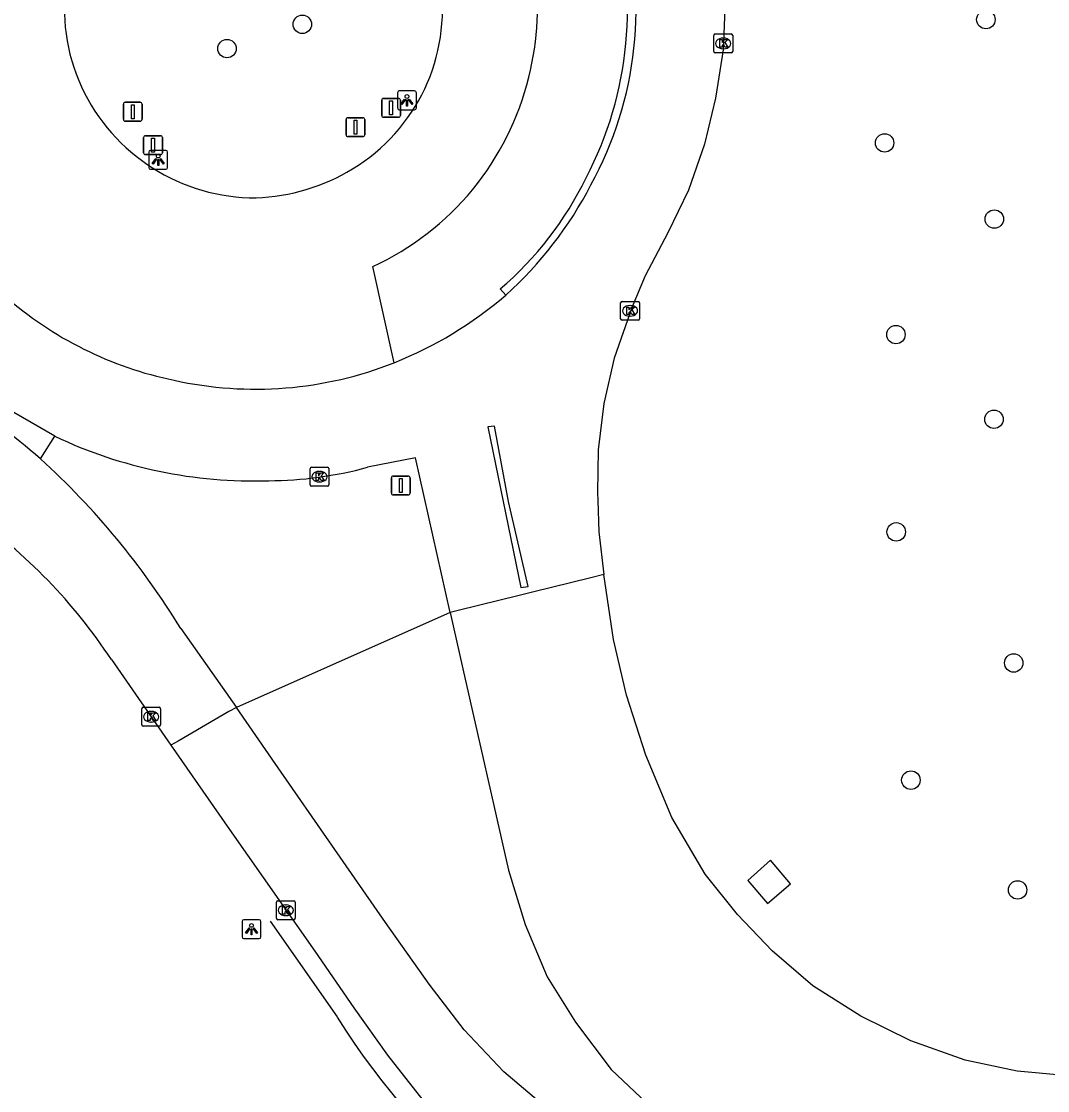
# Model space of a CAD drawing. Extents: x 156414 to 157775, y 382335 to 383765.
# Drawn here: x 157560.4 to 157614.8, y 383067.1 to 383123.7 of the extents above; entities that cross this region are included whole.
import ezdxf

# ---------------------------------------------------------------- set-up
doc = ezdxf.new("R2010")
doc.units = 0
for name, color, linetype in [('IMGEO_Berm_groen', 7, 'Continuous'), ('IMGEO_Boom', 7, 'Continuous'), ('IMGEO_Hek', 7, 'Continuous'), ('IMGEO_Kolk', 7, 'Continuous'), ('IMGEO_Lichtpunt', 7, 'Continuous'), ('IMGEO_Rijbaan_lokaal_gesloten', 7, 'Continuous'), ('IMGEO_Rijbaan_regionaal_gesloten', 7, 'Continuous'), ('IMGEO_Verkeersbordpaal', 7, 'Continuous'), ('IMGEO_Verkeerseiland_gesloten', 7, 'Continuous'), ('IMGEO_Verkeerseiland_groen', 7, 'Continuous')]:
    doc.layers.add(name, color=color, linetype=linetype)

msp = doc.modelspace()

# ---------------------------------------------------------------- linework, layer by layer
at = {"layer": 'IMGEO_Berm_groen'}
for points in [[(157583.135, 383092.394), (157571.817, 383087.367)], [(157599.945, 383076.986), (157601.151, 383078.029), (157600.103, 383079.273), (157598.897, 383078.21), (157599.945, 383076.986)]]:
    msp.add_lwpolyline(points, dxfattribs=at)
at = {"layer": 'IMGEO_Boom'}
for centre in [(157575.31, 383123.543), (157611.504, 383123.794), (157571.321, 383122.257), (157606.142, 383117.262), (157611.95, 383113.228), (157606.741, 383107.113), (157611.933, 383102.628), (157606.755, 383096.665), (157612.979, 383089.722), (157607.534, 383083.517), (157613.183, 383077.704)]:
    msp.add_circle(centre, 0.489, dxfattribs=at)
at = {"layer": 'IMGEO_Hek'}
msp.add_lwpolyline([(157573.608, 383076.047), (157577.152, 383070.976)], dxfattribs=at)
msp.add_arc((157609.655, 383091.182), 38.272, 211.8687, 288.7647, dxfattribs=at)
at = {"layer": 'IMGEO_Kolk'}
for p, q in [((157597.096, 383122.105), (157597.096, 383122.957)), ((157597.171, 383123.031), (157598.023, 383123.031)), ((157597.584, 383122.811), (157597.609, 383122.811)), ((157598.097, 383122.957), (157598.097, 383122.105)), ((157597.607, 383122.251), (157597.582, 383122.251)), ((157598.023, 383122.031), (157597.171, 383122.031)), ((157592.163, 383107.946), (157592.163, 383108.798)), ((157592.238, 383108.872), (157593.09, 383108.872)), ((157592.651, 383108.652), (157592.676, 383108.652)), ((157593.164, 383108.798), (157593.164, 383107.946)), ((157592.674, 383108.092), (157592.649, 383108.092)), ((157593.09, 383107.872), (157592.238, 383107.872)), ((157575.791, 383100.086), (157576.643, 383100.086)), ((157575.716, 383099.16), (157575.716, 383100.012)), ((157576.204, 383099.866), (157576.229, 383099.866)), ((157576.717, 383100.012), (157576.717, 383099.16)), ((157576.643, 383099.086), (157575.791, 383099.086)), ((157576.227, 383099.306), (157576.202, 383099.306)), ((157566.807, 383086.45), (157566.807, 383087.302)), ((157566.882, 383087.376), (157567.734, 383087.376)), ((157567.295, 383087.156), (157567.32, 383087.156)), ((157567.808, 383087.302), (157567.808, 383086.45)), ((157567.318, 383086.596), (157567.293, 383086.596)), ((157567.734, 383086.376), (157566.882, 383086.376)), ((157573.937, 383076.201), (157573.937, 383077.053)), ((157574.012, 383077.127), (157574.864, 383077.127)), ((157574.425, 383076.907), (157574.45, 383076.907)), ((157574.938, 383077.053), (157574.938, 383076.201)), ((157574.448, 383076.347), (157574.423, 383076.347)), ((157574.864, 383076.127), (157574.012, 383076.127))]:
    msp.add_line(p, q, dxfattribs=at)
for points in [[(157597.096, 383122.105), (157597.096, 383122.957)], [(157597.171, 383123.031), (157598.023, 383123.031)], [(157597.417, 383122.731), (157597.54, 383122.731), (157597.54, 383122.58), (157597.67, 383122.731), (157597.834, 383122.731), (157597.688, 383122.58), (157597.841, 383122.331), (157597.689, 383122.331), (157597.604, 383122.495), (157597.54, 383122.428), (157597.54, 383122.331), (157597.417, 383122.331), (157597.417, 383122.731)], [(157598.097, 383122.957), (157598.097, 383122.105)], [(157598.023, 383122.031), (157597.171, 383122.031)], [(157592.163, 383107.946), (157592.163, 383108.798)], [(157592.238, 383108.872), (157593.09, 383108.872)], [(157592.484, 383108.572), (157592.607, 383108.572), (157592.607, 383108.421), (157592.737, 383108.572), (157592.901, 383108.572), (157592.755, 383108.421), (157592.908, 383108.172), (157592.756, 383108.172), (157592.671, 383108.336), (157592.607, 383108.269), (157592.607, 383108.172), (157592.484, 383108.172), (157592.484, 383108.572)], [(157593.164, 383108.798), (157593.164, 383107.946)], [(157593.09, 383107.872), (157592.238, 383107.872)], [(157575.791, 383100.086), (157576.643, 383100.086)], [(157575.716, 383099.16), (157575.716, 383100.012)], [(157576.037, 383099.786), (157576.16, 383099.786), (157576.16, 383099.635), (157576.29, 383099.786), (157576.454, 383099.786), (157576.308, 383099.635), (157576.461, 383099.386), (157576.309, 383099.386), (157576.224, 383099.55), (157576.16, 383099.483), (157576.16, 383099.386), (157576.037, 383099.386), (157576.037, 383099.786)], [(157576.717, 383100.012), (157576.717, 383099.16)], [(157576.643, 383099.086), (157575.791, 383099.086)], [(157566.807, 383086.45), (157566.807, 383087.302)], [(157566.882, 383087.376), (157567.734, 383087.376)], [(157567.128, 383087.076), (157567.251, 383087.076), (157567.251, 383086.925), (157567.381, 383087.076), (157567.545, 383087.076), (157567.399, 383086.925), (157567.552, 383086.676), (157567.4, 383086.676), (157567.315, 383086.84), (157567.251, 383086.773), (157567.251, 383086.676), (157567.128, 383086.676), (157567.128, 383087.076)], [(157567.808, 383087.302), (157567.808, 383086.45)], [(157567.734, 383086.376), (157566.882, 383086.376)], [(157573.937, 383076.201), (157573.937, 383077.053)], [(157574.012, 383077.127), (157574.864, 383077.127)], [(157574.938, 383077.053), (157574.938, 383076.201)], [(157574.258, 383076.827), (157574.381, 383076.827), (157574.381, 383076.676), (157574.511, 383076.827), (157574.675, 383076.827), (157574.529, 383076.676), (157574.682, 383076.427), (157574.53, 383076.427), (157574.445, 383076.591), (157574.381, 383076.524), (157574.381, 383076.427), (157574.258, 383076.427), (157574.258, 383076.827)], [(157574.864, 383076.127), (157574.012, 383076.127)]]:
    msp.add_lwpolyline(points, dxfattribs=at)
for centre, start, end in [((157597.173, 383122.955), 91.552, 178.448), ((157597.173, 383122.955), 91.552, 178.448), ((157598.021, 383122.955), 1.552, 88.448), ((157598.021, 383122.955), 1.552, 88.448), ((157597.173, 383122.107), 181.552, 268.448), ((157597.173, 383122.107), 181.552, 268.448), ((157598.021, 383122.107), 271.552, 358.448), ((157598.021, 383122.107), 271.552, 358.448), ((157592.24, 383108.796), 91.552, 178.448), ((157592.24, 383108.796), 91.552, 178.448), ((157593.088, 383108.796), 1.552, 88.448), ((157593.088, 383108.796), 1.552, 88.448), ((157592.24, 383107.948), 181.552, 268.448), ((157592.24, 383107.948), 181.552, 268.448), ((157593.088, 383107.948), 271.552, 358.448), ((157593.088, 383107.948), 271.552, 358.448), ((157575.793, 383100.01), 91.552, 178.448), ((157575.793, 383100.01), 91.552, 178.448), ((157576.641, 383100.01), 1.552, 88.448), ((157576.641, 383100.01), 1.552, 88.448), ((157575.793, 383099.162), 181.552, 268.448), ((157575.793, 383099.162), 181.552, 268.448), ((157576.641, 383099.162), 271.552, 358.448), ((157576.641, 383099.162), 271.552, 358.448), ((157566.884, 383087.3), 91.552, 178.448), ((157566.884, 383087.3), 91.552, 178.448), ((157567.732, 383087.3), 1.552, 88.448), ((157567.732, 383087.3), 1.552, 88.448), ((157566.884, 383086.452), 181.552, 268.448), ((157566.884, 383086.452), 181.552, 268.448), ((157567.732, 383086.452), 271.552, 358.448), ((157567.732, 383086.452), 271.552, 358.448), ((157574.014, 383077.051), 91.552, 178.448), ((157574.014, 383077.051), 91.552, 178.448), ((157574.862, 383077.051), 1.552, 88.448), ((157574.862, 383077.051), 1.552, 88.448), ((157574.014, 383076.203), 181.552, 268.448), ((157574.014, 383076.203), 181.552, 268.448), ((157574.862, 383076.203), 271.552, 358.448), ((157574.862, 383076.203), 271.552, 358.448)]:
    msp.add_arc(centre, 0.0765, start, end, dxfattribs=at)
for centre, major_axis, ratio, start_param, end_param in [((157597.583, 383122.531), (-0.387, 0.002), 0.722429, 4.712389, 7.853982), ((157597.608, 383122.531), (-0.39, 0.002), 0.717154, 1.570796, 4.712389), ((157592.65, 383108.372), (-0.387, 0.002), 0.722429, 4.712389, 7.853982), ((157592.675, 383108.372), (-0.39, 0.002), 0.717154, 1.570796, 4.712389), ((157576.203, 383099.586), (-0.387, 0.002), 0.722429, 4.712389, 7.853982), ((157576.228, 383099.586), (-0.39, 0.002), 0.717154, 1.570796, 4.712389), ((157567.294, 383086.876), (-0.387, 0.002), 0.722429, 4.712389, 7.853982), ((157567.319, 383086.876), (-0.39, 0.002), 0.717154, 1.570796, 4.712389), ((157574.424, 383076.627), (-0.387, 0.002), 0.722429, 4.712389, 7.853982), ((157574.449, 383076.627), (-0.39, 0.002), 0.717154, 1.570796, 4.712389)]:
    msp.add_ellipse(centre, major_axis=major_axis, ratio=ratio, start_param=start_param, end_param=end_param, dxfattribs=at)
at = {"layer": 'IMGEO_Lichtpunt'}
for p, q in [((157580.351, 383119.922), (157580.351, 383119.115)), ((157580.351, 383119.922), (157580.351, 383119.115)), ((157581.253, 383120.017), (157580.445, 383120.017)), ((157581.253, 383120.017), (157580.445, 383120.017)), ((157581.347, 383119.115), (157581.347, 383119.922)), ((157581.347, 383119.115), (157581.347, 383119.922)), ((157580.445, 383119.021), (157581.253, 383119.021)), ((157580.445, 383119.021), (157581.253, 383119.021)), ((157567.18, 383116.77), (157567.18, 383115.963)), ((157567.18, 383116.77), (157567.18, 383115.963)), ((157568.082, 383116.865), (157567.274, 383116.865)), ((157568.082, 383116.865), (157567.274, 383116.865)), ((157568.176, 383115.963), (157568.176, 383116.77)), ((157568.176, 383115.963), (157568.176, 383116.77)), ((157567.274, 383115.869), (157568.082, 383115.869)), ((157567.274, 383115.869), (157568.082, 383115.869)), ((157572.12, 383076.028), (157572.12, 383075.221)), ((157572.12, 383076.028), (157572.12, 383075.221)), ((157573.022, 383076.123), (157572.214, 383076.123)), ((157573.022, 383076.123), (157572.214, 383076.123)), ((157573.116, 383075.221), (157573.116, 383076.028)), ((157573.116, 383075.221), (157573.116, 383076.028)), ((157572.214, 383075.127), (157573.022, 383075.127)), ((157572.214, 383075.127), (157573.022, 383075.127))]:
    msp.add_line(p, q, dxfattribs=at)
for points in [[(157580.725, 383119.586), (157580.764, 383119.558), (157580.576, 383119.296), (157580.538, 383119.323), (157580.725, 383119.586)], [(157580.827, 383119.538), (157580.874, 383119.538), (157580.874, 383119.216), (157580.827, 383119.216), (157580.827, 383119.538)], [(157580.937, 383119.558), (157580.975, 383119.585), (157581.162, 383119.323), (157581.123, 383119.295), (157580.937, 383119.558)], [(157567.554, 383116.434), (157567.593, 383116.406), (157567.405, 383116.144), (157567.367, 383116.171), (157567.554, 383116.434)], [(157567.656, 383116.386), (157567.703, 383116.386), (157567.703, 383116.064), (157567.656, 383116.064), (157567.656, 383116.386)], [(157567.766, 383116.406), (157567.804, 383116.433), (157567.991, 383116.171), (157567.952, 383116.143), (157567.766, 383116.406)], [(157572.494, 383075.692), (157572.533, 383075.664), (157572.345, 383075.402), (157572.307, 383075.429), (157572.494, 383075.692)], [(157572.596, 383075.644), (157572.643, 383075.644), (157572.643, 383075.322), (157572.596, 383075.322), (157572.596, 383075.644)], [(157572.706, 383075.664), (157572.744, 383075.691), (157572.931, 383075.429), (157572.892, 383075.401), (157572.706, 383075.664)]]:
    msp.add_lwpolyline(points, dxfattribs=at)
for centre in [(157580.85, 383119.72), (157567.679, 383116.568), (157572.619, 383075.826)]:
    msp.add_circle(centre, 0.0994, dxfattribs=at)
for centre, start, end in [((157580.445, 383119.922), 90, 180), ((157580.445, 383119.922), 90, 180), ((157581.253, 383119.922), 0, 90), ((157581.253, 383119.922), 0, 90), ((157580.445, 383119.115), 180, 270), ((157580.445, 383119.115), 180, 270), ((157581.253, 383119.115), 270, 0), ((157581.253, 383119.115), 270, 360), ((157567.274, 383116.77), 90, 180), ((157567.274, 383116.77), 90, 180), ((157568.082, 383116.77), 0, 90), ((157568.082, 383116.77), 0, 90), ((157567.274, 383115.963), 180, 270), ((157567.274, 383115.963), 180, 270), ((157568.082, 383115.963), 270, 0), ((157568.082, 383115.963), 270, 360), ((157572.214, 383076.028), 90, 180), ((157572.214, 383076.028), 90, 180), ((157573.022, 383076.028), 0, 90), ((157573.022, 383076.028), 0, 90), ((157572.214, 383075.221), 180, 270), ((157572.214, 383075.221), 180, 270), ((157573.022, 383075.221), 270, 0), ((157573.022, 383075.221), 270, 360)]:
    msp.add_arc(centre, 0.0946, start, end, dxfattribs=at)
at = {"layer": 'IMGEO_Rijbaan_lokaal_gesloten'}
for points in [[(157649.662, 383074.314), (157649.189, 383074.14), (157646.861, 383073.373), (157643.891, 383072.608), (157638.539, 383071.341), (157631.732, 383070.005), (157623.876, 383068.608), (157621.016, 383068.173), (157618.371, 383067.857), (157615.675, 383067.873), (157613.16, 383068.099), (157610.411, 383068.687), (157607.537, 383069.707), (157604.881, 383071.013), (157602.343, 383072.628), (157600.195, 383074.477), (157598.348, 383076.411), (157596.633, 383078.545), (157594.883, 383081.541), (157593.492, 383084.835), (157592.477, 383088.018), (157591.789, 383090.958), (157591.266, 383094.401)], [(157583.135, 383092.394), (157583.802, 383089.421), (157586.235, 383078.746), (157587.101, 383075.877), (157588.275, 383073.109), (157589.768, 383070.695), (157591.67, 383068.188), (157593.854, 383066.13)], [(157588.293, 383066.115), (157585.979, 383068.076), (157583.888, 383070.293), (157582.027, 383072.706), (157579.719, 383075.971), (157574.039, 383084.176), (157571.817, 383087.367)], [(157568.348, 383085.374), (157571.451, 383080.897), (157575.975, 383074.457), (157578.044, 383071.453), (157579.827, 383068.957), (157581.697, 383066.566)]]:
    msp.add_lwpolyline(points, dxfattribs=at)
at = {"layer": 'IMGEO_Rijbaan_regionaal_gesloten'}
for points in [[(157597.702, 383124.762), (157597.596, 383122.199), (157597.195, 383119.628), (157596.612, 383117.188), (157595.752, 383114.76), (157594.665, 383112.499), (157593.462, 383110.224), (157592.781, 383108.589), (157591.824, 383105.868), (157591.275, 383103.468), (157590.974, 383101.011), (157590.945, 383098.745), (157590.959, 383098.325), (157591.016, 383096.666), (157591.266, 383094.401)], [(157580.176, 383105.622), (157579.035, 383110.714)], [(157585.789, 383109.532), (157586.079, 383109.196)], [(157562.201, 383101.728), (157557.515, 383104.429)], [(157586.222, 383098.273), (157585.488, 383102.265), (157585.131, 383102.22), (157586.888, 383093.725), (157587.269, 383093.781), (157586.222, 383098.273)], [(157583.135, 383092.394), (157581.3, 383100.59), (157578.769, 383100.085)], [(157591.266, 383094.401), (157590.59, 383094.234), (157587.489, 383093.469), (157586.791, 383093.297), (157583.556, 383092.498), (157583.135, 383092.394)], [(157568.875, 383091.543), (157571.817, 383087.367)], [(157565.204, 383089.9), (157568.348, 383085.374)], [(157571.817, 383087.367), (157571.411, 383087.153), (157568.733, 383085.586), (157568.348, 383085.374)]]:
    msp.add_lwpolyline(points, dxfattribs=at)
for centre, radius, start, end in [((157572.892, 383124.468), 14.877, 345.5301, 31.7541), ((157573.268, 383124.336), 19.261, 332.393, 16.7782), ((157573.664, 383124.361), 19.32, 331.1345, 16.4977), ((157572.801, 383124.264), 14.916, 294.7049, 346.3758), ((157574.123, 383123.254), 18.011, 310.3702, 334.1814), ((157572.441, 383124.374), 20.405, 311.9404, 332.7594), ((157572.438, 383123.814), 19.516, 228.5928, 258.4301), ((157572.249, 383125.376), 21.285, 291.864, 310.522), ((157541.688, 383078.088), 29.901, 48.6528, 70.2172), ((157572.835, 383124.185), 19.962, 257.5293, 291.5779), ((157572.728, 383123.962), 24.6, 244.6647, 271.8666), ((157533.862, 383070.166), 41.023, 31.4064, 47.757), ((157573.425, 383119.835), 20.46, 270.2916, 285.1411), ((157541.016, 383073.938), 28.98, 33.4209, 54.7756)]:
    msp.add_arc(centre, radius, start, end, dxfattribs=at)
at = {"layer": 'IMGEO_Verkeersbordpaal'}
for p, q in [((157565.937, 383119.412), (157566.727, 383119.412)), ((157566.727, 383119.412), (157565.937, 383119.412)), ((157579.512, 383118.722), (157579.512, 383119.522)), ((157579.512, 383119.522), (157579.512, 383118.722)), ((157579.612, 383119.622), (157580.402, 383119.622)), ((157580.402, 383119.622), (157579.612, 383119.622)), ((157580.502, 383119.522), (157580.502, 383118.722)), ((157580.502, 383118.722), (157580.502, 383119.522)), ((157565.837, 383118.512), (157565.837, 383119.312)), ((157565.837, 383119.312), (157565.837, 383118.512)), ((157566.827, 383119.312), (157566.827, 383118.512)), ((157566.827, 383118.512), (157566.827, 383119.312)), ((157566.727, 383118.412), (157565.937, 383118.412)), ((157565.937, 383118.412), (157566.727, 383118.412)), ((157577.628, 383117.698), (157577.628, 383118.498)), ((157577.628, 383118.498), (157577.628, 383117.698)), ((157577.728, 383118.598), (157578.518, 383118.598)), ((157578.518, 383118.598), (157577.728, 383118.598)), ((157578.618, 383118.498), (157578.618, 383117.698)), ((157578.618, 383117.698), (157578.618, 383118.498)), ((157580.402, 383118.622), (157579.612, 383118.622)), ((157579.612, 383118.622), (157580.402, 383118.622)), ((157567.007, 383117.645), (157567.797, 383117.645)), ((157567.797, 383117.645), (157567.007, 383117.645)), ((157566.907, 383116.745), (157566.907, 383117.545)), ((157566.907, 383117.545), (157566.907, 383116.745)), ((157567.897, 383117.545), (157567.897, 383116.745)), ((157567.897, 383116.745), (157567.897, 383117.545)), ((157578.518, 383117.598), (157577.728, 383117.598)), ((157577.728, 383117.598), (157578.518, 383117.598)), ((157567.797, 383116.645), (157567.007, 383116.645)), ((157567.007, 383116.645), (157567.797, 383116.645)), ((157580.027, 383098.722), (157580.027, 383099.522)), ((157580.027, 383099.522), (157580.027, 383098.722)), ((157580.127, 383099.622), (157580.917, 383099.622)), ((157580.917, 383099.622), (157580.127, 383099.622)), ((157581.017, 383099.522), (157581.017, 383098.722)), ((157581.017, 383098.722), (157581.017, 383099.522)), ((157580.917, 383098.622), (157580.127, 383098.622)), ((157580.127, 383098.622), (157580.917, 383098.622))]:
    msp.add_line(p, q, dxfattribs=at)
for points in [[(157579.932, 383119.497), (157580.082, 383119.497), (157580.082, 383118.747), (157579.932, 383118.747), (157579.932, 383119.497)], [(157566.257, 383119.287), (157566.407, 383119.287), (157566.407, 383118.537), (157566.257, 383118.537), (157566.257, 383119.287)], [(157578.048, 383118.473), (157578.198, 383118.473), (157578.198, 383117.723), (157578.048, 383117.723), (157578.048, 383118.473)], [(157567.327, 383117.52), (157567.477, 383117.52), (157567.477, 383116.77), (157567.327, 383116.77), (157567.327, 383117.52)], [(157580.447, 383099.497), (157580.597, 383099.497), (157580.597, 383098.747), (157580.447, 383098.747), (157580.447, 383099.497)]]:
    msp.add_lwpolyline(points, dxfattribs=at)
for centre, start, end in [((157565.937, 383119.312), 90, 180), ((157565.937, 383119.312), 90, 180), ((157566.727, 383119.312), 0, 90), ((157566.727, 383119.312), 360, 90), ((157579.612, 383119.522), 90, 180), ((157579.612, 383119.522), 90, 180), ((157580.402, 383119.522), 0, 90), ((157580.402, 383119.522), 360, 90), ((157565.937, 383118.512), 180, 270), ((157565.937, 383118.512), 180, 270), ((157566.727, 383118.512), 270, 0), ((157566.727, 383118.512), 270, 0), ((157577.728, 383118.498), 90, 180), ((157577.728, 383118.498), 90, 180), ((157578.518, 383118.498), 0, 90), ((157578.518, 383118.498), 360, 90), ((157579.612, 383118.722), 180, 270), ((157579.612, 383118.722), 180, 270), ((157580.402, 383118.722), 270, 0), ((157580.402, 383118.722), 270, 0), ((157567.007, 383117.545), 90, 180), ((157567.007, 383117.545), 90, 180), ((157567.797, 383117.545), 0, 90), ((157567.797, 383117.545), 360, 90), ((157577.728, 383117.698), 180, 270), ((157577.728, 383117.698), 180, 270), ((157578.518, 383117.698), 270, 0), ((157578.518, 383117.698), 270, 0), ((157567.007, 383116.745), 180, 270), ((157567.007, 383116.745), 180, 270), ((157567.797, 383116.745), 270, 0), ((157567.797, 383116.745), 270, 0), ((157580.127, 383099.522), 90, 180), ((157580.127, 383099.522), 90, 180), ((157580.917, 383099.522), 0, 90), ((157580.917, 383099.522), 360, 90), ((157580.127, 383098.722), 180, 270), ((157580.127, 383098.722), 180, 270), ((157580.917, 383098.722), 270, 0), ((157580.917, 383098.722), 270, 0)]:
    msp.add_arc(centre, 0.1, start, end, dxfattribs=at)
at = {"layer": 'IMGEO_Verkeerseiland_gesloten'}
msp.add_lwpolyline([(157561.441, 383100.535), (157562.201, 383101.728)], dxfattribs=at)
at = {"layer": 'IMGEO_Verkeerseiland_groen'}
for centre, radius, start, end in [((157572.536, 383124.36), 9.827, 137.3631, 204.8189), ((157572.848, 383124.342), 9.885, 301.1694, 8.3843), ((157572.827, 383124.503), 10.151, 204.8632, 270.2521), ((157572.476, 383124.898), 10.553, 272.1523, 301.337)]:
    msp.add_arc(centre, radius, start, end, dxfattribs=at)

doc.saveas('drawing.dxf')
